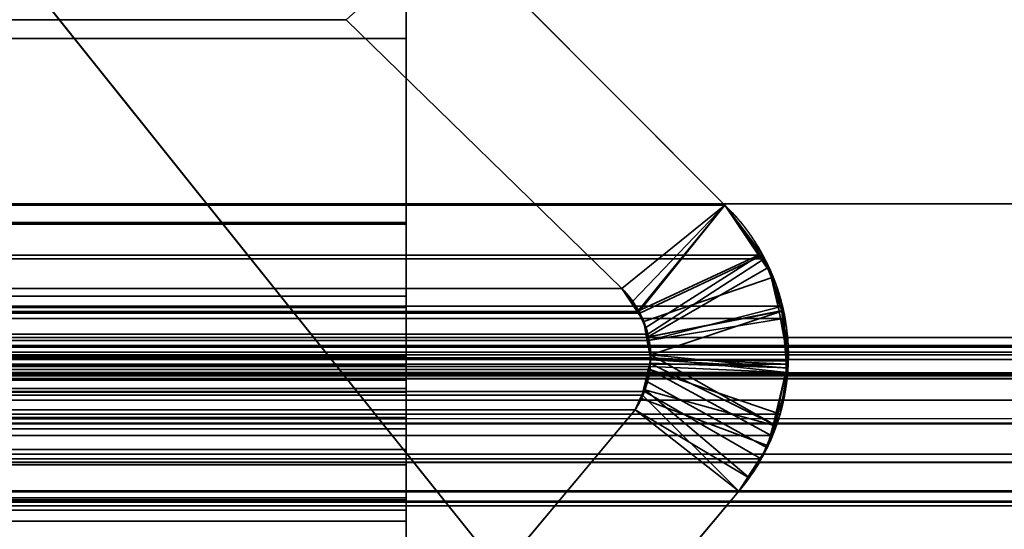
# Model space of a CAD drawing. Header units: millimetres. Extents: x -508 to 6708, y -110 to 248.
# Tile 964 of 1056: x 1846.25 to 1850.71, y 0.17 to 2.48. Entities that reach past the tile are written whole.
import ezdxf

# ---------------------------------------------------------------- set-up
doc = ezdxf.new("R2010")
doc.units = ezdxf.units.MM
doc.layers.add('151', color=7, linetype='Continuous', true_color=0xffffff)

# ---------------------------------------------------------------- blocks, each defined once
blk = doc.blocks.new('UG_SURFACE_002')
at = {"layer": '151', "color": 252, "linetype": 'Continuous', "lineweight": 35}
for points in [[(2057.4999, -5.3, 2215.25), (2057.4999, 229.4, 2215.25), (942.5, 229.4, 2215.25), (942.5, -5.3, 2215.25)], [(1092.5, -5.3, 2065.2499), (1092.5, 229.4, 2065.2499), (1907.5, 229.4, 2065.2499), (1907.5, -5.3, 2065.2499)]]:
    blk.add_3dface(points, dxfattribs=at)
blk = doc.blocks.new('UG_SURFACE_256')
at = {"layer": '151', "color": 252, "linetype": 'Continuous', "lineweight": 35}
for points in [[(1135.5, -22.22, 2021.75), (1864.5, -22.22, 2021.75), (1864.5, 61.62, 2021.75), (1135.5, 61.62, 2021.75)], [(1137, -22.22, 2020.2501), (1137, 61.62, 2020.2501), (1863, 61.62, 2020.2501), (1863, -22.22, 2020.2501)]]:
    blk.add_3dface(points, dxfattribs=at)
blk = doc.blocks.new('UG_SURFACE_259')
at = {"layer": '151', "color": 7, "linetype": 'Continuous', "lineweight": 35}
for points in [[(1862.175, 1.6459, 2019.4249), (1862.1284, 4.9608, 2019.3784), (1137.8716, 4.9608, 2019.3784), (1137.825, 1.6459, 2019.4249)], [(1138.7951, 1.0412, 2018.4548), (1138.8776, 3.9715, 2018.3723), (1861.1224, 3.9715, 2018.3723), (1861.2049, 1.0412, 2018.4548)], [(1151.8064, 2.8936, 2005.4436), (1150.5557, 1.6395, 2006.6943), (1849.4443, 1.6395, 2006.6943), (1848.1936, 2.8936, 2005.4436)], [(1848.9771, 1.2621, 2006.227), (1847.7288, 2.4787, 2004.9789), (1848.1936, 2.8936, 2005.4436), (1849.4443, 1.6395, 2006.6943)], [(1847.7288, 2.4787, 2004.9789), (1848.9771, 1.2621, 2006.227), (1151.0229, 1.2621, 2006.227), (1152.2712, 2.4787, 2004.9789)], [(1862.1695, 0.0733, 2019.4194), (1137.825, 1.6459, 2019.4249), (1137.7392, -0.6892, 2019.5107)], [(1862.1695, 0.0733, 2019.4194), (1862.175, 1.6459, 2019.4249), (1137.825, 1.6459, 2019.4249)], [(1849.6158, 1.4134, 2006.866), (1849.4443, 1.6395, 2006.6943), (1150.5557, 1.6395, 2006.6943), (1150.3842, 1.4134, 2006.866)], [(1849.4443, 1.6395, 2006.6943), (1849.0555, 1.1585, 2006.3055), (1848.9771, 1.2621, 2006.227)], [(1849.0584, 1.151, 2006.3083), (1849.0555, 1.1585, 2006.3055), (1849.4443, 1.6395, 2006.6943), (1849.6158, 1.4134, 2006.866)], [(1849.705, 1.1819, 2006.9549), (1849.6225, 1.3964, 2006.8724), (1150.3775, 1.3964, 2006.8724), (1150.295, 1.1819, 2006.9549)], [(1150.3842, 1.4134, 2006.866), (1150.3775, 1.3964, 2006.8724), (1849.6225, 1.3964, 2006.8724)], [(1150.3842, 1.4134, 2006.866), (1849.6225, 1.3964, 2006.8724), (1849.6158, 1.4134, 2006.866)], [(1849.6158, 1.4134, 2006.866), (1849.6225, 1.3964, 2006.8724), (1849.0955, 1.0554, 2006.3455), (1849.0584, 1.151, 2006.3083)], [(1849.0988, 1.027, 2006.3488), (1849.0955, 1.0554, 2006.3455), (1849.6225, 1.3964, 2006.8724), (1849.705, 1.1819, 2006.9549)], [(1150.9439, 1.1469, 2006.3062), (1151.0229, 1.2621, 2006.227), (1848.9771, 1.2621, 2006.227)], [(1848.9771, 1.2621, 2006.227), (1849.0555, 1.1585, 2006.3055), (1150.9439, 1.1469, 2006.3062)], [(1150.2897, 1.1271, 2006.9604), (1849.7103, 1.1271, 2006.9604), (1849.705, 1.1819, 2006.9549)], [(1150.295, 1.1819, 2006.9549), (1150.2897, 1.1271, 2006.9604), (1849.705, 1.1819, 2006.9549)], [(1849.705, 1.1819, 2006.9549), (1849.7103, 1.1271, 2006.9604), (1849.0988, 1.027, 2006.3488)], [(1849.7307, 0.9194, 2006.9807), (1150.2897, 1.1271, 2006.9604), (1150.2693, 0.9194, 2006.9807)], [(1849.7307, 0.9194, 2006.9807), (1849.7103, 1.1271, 2006.9604), (1150.2897, 1.1271, 2006.9604)], [(1849.0955, 1.0554, 2006.3455), (1150.8988, 1.0275, 2006.3512), (1150.9269, 1.1222, 2006.3231)], [(1849.0955, 1.0554, 2006.3455), (1150.9269, 1.1222, 2006.3231), (1150.9439, 1.1469, 2006.3062)], [(1849.0555, 1.1585, 2006.3055), (1849.0584, 1.151, 2006.3083), (1150.9439, 1.1469, 2006.3062)], [(1150.9439, 1.1469, 2006.3062), (1849.0584, 1.151, 2006.3083), (1849.0955, 1.0554, 2006.3455)], [(1849.7103, 1.1271, 2006.9604), (1849.7307, 0.9194, 2006.9807), (1849.1082, 0.9483, 2006.3581), (1849.0988, 1.027, 2006.3488)], [(1138.7951, 1.0412, 2018.4548), (1861.2012, 0.9603, 2018.4512), (1861.1883, 0.8784, 2018.4383)], [(1138.7951, 1.0412, 2018.4548), (1861.2049, 1.0412, 2018.4548), (1861.2012, 0.9603, 2018.4512)], [(1861.1883, 0.8784, 2018.4383), (1138.8117, 0.8784, 2018.4383), (1138.7951, 1.0412, 2018.4548)], [(1150.8925, 0.975, 2006.3577), (1150.8983, 1.026, 2006.3517), (1849.1057, 0.9097, 2006.3558)], [(1849.1082, 0.9483, 2006.3581), (1150.8983, 1.026, 2006.3517), (1150.8988, 1.0275, 2006.3512)], [(1849.1082, 0.9483, 2006.3581), (1849.1057, 0.9097, 2006.3558), (1150.8983, 1.026, 2006.3517)], [(1849.0955, 1.0554, 2006.3455), (1849.0988, 1.027, 2006.3488), (1150.8988, 1.0275, 2006.3512)], [(1150.8988, 1.0275, 2006.3512), (1849.0988, 1.027, 2006.3488), (1849.1082, 0.9483, 2006.3581)], [(1141.6266, 0.997, 2015.6233), (1139.7102, 0.295, 2017.5397), (1860.2898, 0.295, 2017.5397), (1858.3734, 0.997, 2015.6233)], [(1141.7067, 1.0043, 2015.5432), (1141.6266, 0.997, 2015.6233), (1858.3734, 0.997, 2015.6233)], [(1141.7067, 1.0043, 2015.5432), (1858.3734, 0.997, 2015.6233), (1858.2933, 1.0043, 2015.5432)], [(1858.2933, 1.0043, 2015.5432), (1858.291, 1.0038, 2015.5411), (1141.709, 1.0038, 2015.5411), (1141.7067, 1.0043, 2015.5432)], [(1141.709, 1.0038, 2015.5411), (1858.291, 1.0038, 2015.5411), (1858.1668, 0.974, 2015.4169), (1141.8332, 0.974, 2015.4169)], [(1141.8852, 0.9616, 2015.3649), (1141.8332, 0.974, 2015.4169), (1858.1668, 0.974, 2015.4169)], [(1141.8852, 0.9616, 2015.3649), (1858.1668, 0.974, 2015.4169), (1858.1148, 0.9616, 2015.3649)], [(1858.1148, 0.9616, 2015.3649), (1141.9122, 0.941, 2015.3377), (1141.8852, 0.9616, 2015.3649)], [(1858.1148, 0.9616, 2015.3649), (1858.0878, 0.941, 2015.3377), (1141.9122, 0.941, 2015.3377)], [(1142.0065, 0.8695, 2015.2435), (1141.9122, 0.941, 2015.3377), (1858.0878, 0.941, 2015.3377)], [(1142.0065, 0.8695, 2015.2435), (1858.0878, 0.941, 2015.3377), (1857.9935, 0.8695, 2015.2435)], [(1849.1057, 0.9097, 2006.3558), (1150.8967, 0.9101, 2006.3534), (1150.8925, 0.975, 2006.3577)], [(1849.1057, 0.9097, 2006.3558), (1849.1082, 0.9483, 2006.3581), (1849.7247, 0.8818, 2006.9747)], [(1849.1082, 0.9483, 2006.3581), (1849.7307, 0.9194, 2006.9807), (1849.7247, 0.8818, 2006.9747)], [(1150.2693, 0.9194, 2006.9807), (1150.2753, 0.8818, 2006.9747), (1849.7247, 0.8818, 2006.9747), (1849.7307, 0.9194, 2006.9807)], [(1150.8967, 0.9101, 2006.3534), (1849.1057, 0.9097, 2006.3558), (1849.1048, 0.8959, 2006.3548)], [(1150.8993, 0.8701, 2006.3508), (1150.8967, 0.9101, 2006.3534), (1849.1048, 0.8959, 2006.3548)], [(1849.1048, 0.8959, 2006.3548), (1150.9141, 0.8134, 2006.336), (1150.8993, 0.8701, 2006.3508)], [(1150.9141, 0.8134, 2006.336), (1849.1048, 0.8959, 2006.3548), (1849.0796, 0.7957, 2006.3295)], [(1849.6535, 0.5969, 2006.9034), (1849.6088, 0.4909, 2006.8588), (1849.0796, 0.7957, 2006.3295), (1849.1048, 0.8959, 2006.3548)], [(1849.7247, 0.8818, 2006.9747), (1849.6939, 0.6931, 2006.9439), (1849.1048, 0.8959, 2006.3548), (1849.1057, 0.9097, 2006.3558)], [(1849.1048, 0.8959, 2006.3548), (1849.6939, 0.6931, 2006.9439), (1849.6535, 0.5969, 2006.9034)], [(1138.8117, 0.8784, 2018.4383), (1861.1883, 0.8784, 2018.4383), (1861.1794, 0.8544, 2018.4293)], [(1861.1794, 0.8544, 2018.4293), (1138.8186, 0.8526, 2018.4314), (1138.8117, 0.8784, 2018.4383)], [(1138.8309, 0.8061, 2018.4193), (1138.8186, 0.8526, 2018.4314), (1861.1794, 0.8544, 2018.4293)], [(1138.8309, 0.8061, 2018.4193), (1861.1794, 0.8544, 2018.4293), (1861.1114, 0.6712, 2018.3613)], [(1857.9935, 0.8695, 2015.2435), (1142.0085, 0.8664, 2015.2414), (1142.0065, 0.8695, 2015.2435)], [(1857.9935, 0.8695, 2015.2435), (1857.9915, 0.8664, 2015.2414), (1142.0085, 0.8664, 2015.2414)], [(1142.0085, 0.8664, 2015.2414), (1857.9915, 0.8664, 2015.2414), (1857.9214, 0.7573, 2015.1713), (1142.0786, 0.7573, 2015.1713)], [(1849.6939, 0.6931, 2006.9439), (1150.2753, 0.8818, 2006.9747), (1150.3061, 0.6931, 2006.9439)], [(1849.6939, 0.6931, 2006.9439), (1849.7247, 0.8818, 2006.9747), (1150.2753, 0.8818, 2006.9747)], [(1138.8309, 0.8061, 2018.4193), (1861.1114, 0.6712, 2018.3613), (1861.0958, 0.65, 2018.3458)], [(1861.0958, 0.65, 2018.3458), (1138.905, 0.6498, 2018.3451), (1138.8309, 0.8061, 2018.4193)], [(1150.9141, 0.8134, 2006.336), (1849.0796, 0.7957, 2006.3295), (1849.0711, 0.7793, 2006.3212)], [(1849.0711, 0.7793, 2006.3212), (1150.93, 0.7806, 2006.32), (1150.9141, 0.8134, 2006.336)], [(1150.93, 0.7806, 2006.32), (1849.0711, 0.7793, 2006.3212), (1849.0372, 0.7131, 2006.2871)], [(1849.0372, 0.7131, 2006.2871), (1150.9628, 0.7131, 2006.2871), (1150.93, 0.7806, 2006.32)], [(1849.5073, 0.345, 2006.7573), (1849.0372, 0.7131, 2006.2871), (1849.0711, 0.7793, 2006.3212)], [(1849.0711, 0.7793, 2006.3212), (1849.0796, 0.7957, 2006.3295), (1849.6088, 0.4909, 2006.8588), (1849.5073, 0.345, 2006.7573)], [(1142.0786, 0.7573, 2015.1713), (1857.9214, 0.7573, 2015.1713), (1857.2749, 0.074, 2014.5249), (1142.7251, 0.074, 2014.5249)], [(1150.3061, 0.6931, 2006.9439), (1150.3465, 0.5969, 2006.9034), (1849.6535, 0.5969, 2006.9034), (1849.6939, 0.6931, 2006.9439)], [(1849.0372, 0.7131, 2006.2871), (1848.485, 0.0529, 2005.7349), (1151.515, 0.0529, 2005.7349), (1150.9628, 0.7131, 2006.2871)], [(1848.485, 0.0529, 2005.7349), (1849.0372, 0.7131, 2006.2871), (1849.5073, 0.345, 2006.7573), (1848.5689, -0.7697, 2005.8188)], [(1138.905, 0.6498, 2018.3451), (1861.0958, 0.65, 2018.3458), (1860.993, 0.5104, 2018.2431)], [(1138.9185, 0.6214, 2018.3315), (1138.905, 0.6498, 2018.3451), (1860.993, 0.5104, 2018.2431)], [(1138.9185, 0.6214, 2018.3315), (1860.993, 0.5104, 2018.2431), (1860.9424, 0.4748, 2018.1923)], [(1860.9424, 0.4748, 2018.1923), (1139.0568, 0.4692, 2018.1932), (1138.9185, 0.6214, 2018.3315)], [(1849.6088, 0.4909, 2006.8588), (1150.3465, 0.5969, 2006.9034), (1150.3912, 0.4909, 2006.8588)], [(1849.6088, 0.4909, 2006.8588), (1849.6535, 0.5969, 2006.9034), (1150.3465, 0.5969, 2006.9034)], [(1150.3912, 0.4909, 2006.8588), (1150.4927, 0.345, 2006.7573), (1849.5073, 0.345, 2006.7573), (1849.6088, 0.4909, 2006.8588)], [(1139.079, 0.4448, 2018.1711), (1139.0568, 0.4692, 2018.1932), (1860.9424, 0.4748, 2018.1923)], [(1139.079, 0.4448, 2018.1711), (1860.9424, 0.4748, 2018.1923), (1860.7571, 0.3446, 2018.007)], [(1139.079, 0.4448, 2018.1711), (1860.7571, 0.3446, 2018.007), (1860.7485, 0.3429, 2017.9985)], [(1860.7485, 0.3429, 2017.9985), (1139.2545, 0.3554, 2017.9956), (1139.079, 0.4448, 2018.1711)], [(1139.3539, 0.3048, 2017.8962), (1139.2545, 0.3554, 2017.9956), (1860.7485, 0.3429, 2017.9985)], [(1139.47, 0.3016, 2017.7801), (1139.3539, 0.3048, 2017.8962), (1860.7485, 0.3429, 2017.9985)], [(1860.7485, 0.3429, 2017.9985), (1860.5286, 0.3, 2017.7786), (1139.47, 0.3016, 2017.7801)], [(1150.4927, 0.345, 2006.7573), (1151.4311, -0.7697, 2005.8188), (1848.5689, -0.7697, 2005.8188), (1849.5073, 0.345, 2006.7573)], [(1139.47, 0.3016, 2017.7801), (1860.5286, 0.3, 2017.7786), (1860.4199, 0.2788, 2017.6699)], [(1139.7102, 0.295, 2017.5397), (1139.47, 0.3016, 2017.7801), (1860.4199, 0.2788, 2017.6699)], [(1860.4199, 0.2788, 2017.6699), (1860.2898, 0.295, 2017.5397), (1139.7102, 0.295, 2017.5397)]]:
    blk.add_3dface(points, dxfattribs=at)
blk = doc.blocks.new('UG_SURFACE_260')
at = {"layer": '151', "color": 7, "linetype": 'Continuous', "lineweight": 35}
for points in [[(1848.1936, 2.8936, -7.75), (1849.4443, 1.6395, -7.75), (1848.9771, 1.2621, -7.75), (1847.7288, 2.4787, -7.75)], [(1849.4443, 1.6395, 2006.6943), (1848.1936, 2.8936, 2005.4436), (1847.7288, 2.4787, 2004.9789), (1848.9771, 1.2621, 2006.227)], [(1848.1936, 2.8936, 2005.4436), (1849.4443, 1.6395, 2006.6943), (1849.4443, 1.6395, -7.75), (1848.1936, 2.8936, -7.75)], [(1847.7288, 2.4787, -7.75), (1848.9771, 1.2621, -7.75), (1848.9771, 1.2621, 2006.227), (1847.7288, 2.4787, 2004.9789)], [(1849.0462, 1.1587, -7.75), (1848.9771, 1.2621, -7.75), (1849.4443, 1.6395, -7.75), (1849.5958, 1.4137, -7.75)], [(1848.9771, 1.2621, 2006.227), (1849.0267, 1.2044, 2006.2766), (1849.4443, 1.6395, 2006.6943)], [(1849.4443, 1.6395, 2006.6943), (1849.0267, 1.2044, 2006.2766), (1849.0493, 1.1596, 2006.2993)], [(1849.0493, 1.1596, 2006.2993), (1849.0866, 1.086, 2006.3367), (1849.604, 1.4145, 2006.8541), (1849.4443, 1.6395, 2006.6943)], [(1849.5958, 1.4137, -7.75), (1849.4443, 1.6395, -7.75), (1849.4443, 1.6395, 2006.6943)], [(1849.4443, 1.6395, 2006.6943), (1849.604, 1.4145, 2006.8541), (1849.5958, 1.4137, -7.75)], [(1849.5958, 1.4137, -7.75), (1849.6629, 1.3136, -7.75), (1849.0769, 1.1129, -7.75), (1849.0462, 1.1587, -7.75)], [(1849.643, 1.3595, 2006.8929), (1849.604, 1.4145, 2006.8541), (1849.0866, 1.086, 2006.3367), (1849.0942, 1.0424, 2006.3441)], [(1849.6629, 1.3136, -7.75), (1849.5958, 1.4137, -7.75), (1849.604, 1.4145, 2006.8541)], [(1849.604, 1.4145, 2006.8541), (1849.643, 1.3595, 2006.8929), (1849.6629, 1.3136, -7.75)], [(1849.0942, 1.0424, 2006.3441), (1849.7016, 1.1593, 2006.9516), (1849.643, 1.3595, 2006.8929)], [(1849.6904, 1.1604, -7.75), (1849.6629, 1.3136, -7.75), (1849.643, 1.3595, 2006.8929)], [(1849.643, 1.3595, 2006.8929), (1849.7016, 1.1593, 2006.9516), (1849.6904, 1.1604, -7.75)], [(1849.0896, 1.0422, -7.75), (1849.0769, 1.1129, -7.75), (1849.6629, 1.3136, -7.75), (1849.6904, 1.1604, -7.75)], [(1849.0462, 1.1587, -7.75), (1849.0267, 1.2044, 2006.2766), (1848.9771, 1.2621, 2006.227)], [(1848.9771, 1.2621, 2006.227), (1848.9771, 1.2621, -7.75), (1849.0462, 1.1587, -7.75)], [(1849.0462, 1.1587, -7.75), (1849.0493, 1.1596, 2006.2993), (1849.0267, 1.2044, 2006.2766)], [(1849.0493, 1.1596, 2006.2993), (1849.0462, 1.1587, -7.75), (1849.0769, 1.1129, -7.75)], [(1849.0769, 1.1129, -7.75), (1849.0866, 1.086, 2006.3367), (1849.0493, 1.1596, 2006.2993)], [(1849.6904, 1.1604, -7.75), (1849.7312, 0.9331, -7.75), (1849.1081, 0.9401, -7.75), (1849.0896, 1.0422, -7.75)], [(1849.7312, 0.9331, -7.75), (1849.6904, 1.1604, -7.75), (1849.7016, 1.1593, 2006.9516)], [(1849.0942, 1.0424, 2006.3441), (1849.1081, 0.9615, 2006.3581), (1849.7016, 1.1593, 2006.9516)], [(1849.1081, 0.9615, 2006.3581), (1849.7211, 0.902, 2006.9711), (1849.7229, 1.0869, 2006.9728), (1849.7016, 1.1593, 2006.9516)], [(1849.7241, 0.9032, -7.75), (1849.7312, 0.9331, -7.75), (1849.7016, 1.1593, 2006.9516)], [(1849.7016, 1.1593, 2006.9516), (1849.7229, 1.0869, 2006.9728), (1849.7241, 0.9032, -7.75)], [(1849.0866, 1.086, 2006.3367), (1849.0769, 1.1129, -7.75), (1849.0896, 1.0422, -7.75)], [(1849.0896, 1.0422, -7.75), (1849.0942, 1.0424, 2006.3441), (1849.0866, 1.086, 2006.3367)], [(1849.7229, 1.0869, 2006.9728), (1849.7211, 0.902, 2006.9711), (1849.7241, 0.9032, -7.75)], [(1849.0942, 1.0424, 2006.3441), (1849.0896, 1.0422, -7.75), (1849.1081, 0.9401, -7.75)], [(1849.1081, 0.9401, -7.75), (1849.1081, 0.9615, 2006.3581), (1849.0942, 1.0424, 2006.3441)], [(1849.1081, 0.9401, -7.75), (1849.1038, 0.9247, 2006.3539), (1849.1081, 0.9615, 2006.3581)], [(1849.6683, 0.6459, 2006.9182), (1849.1081, 0.9615, 2006.3581), (1849.1038, 0.9247, 2006.3539)], [(1849.1081, 0.9401, -7.75), (1849.1044, 0.9246, -7.75), (1849.1038, 0.9247, 2006.3539)], [(1849.1044, 0.9246, -7.75), (1849.1081, 0.9401, -7.75), (1849.7241, 0.9032, -7.75)], [(1849.6683, 0.6459, 2006.9182), (1849.7204, 0.8123, 2006.9704), (1849.7211, 0.902, 2006.9711), (1849.1081, 0.9615, 2006.3581)], [(1849.1081, 0.9401, -7.75), (1849.7312, 0.9331, -7.75), (1849.7241, 0.9032, -7.75)], [(1849.1044, 0.9246, -7.75), (1849.076, 0.8059, -7.75), (1849.0794, 0.8073, 2006.3293)], [(1849.076, 0.8059, -7.75), (1849.1044, 0.9246, -7.75), (1849.7241, 0.9032, -7.75), (1849.6621, 0.644, -7.75)], [(1849.0794, 0.8073, 2006.3293), (1849.0938, 0.8397, 2006.3438), (1849.1044, 0.9246, -7.75)], [(1849.0938, 0.8397, 2006.3438), (1849.1038, 0.9247, 2006.3539), (1849.1044, 0.9246, -7.75)], [(1849.1038, 0.9247, 2006.3539), (1849.0938, 0.8397, 2006.3438), (1849.6357, 0.542, 2006.8858), (1849.6683, 0.6459, 2006.9182)], [(1849.6683, 0.6459, 2006.9182), (1849.6621, 0.644, -7.75), (1849.7241, 0.9032, -7.75)], [(1849.7241, 0.9032, -7.75), (1849.7204, 0.8123, 2006.9704), (1849.6683, 0.6459, 2006.9182)], [(1849.7241, 0.9032, -7.75), (1849.7211, 0.902, 2006.9711), (1849.7204, 0.8123, 2006.9704)], [(1849.0372, 0.7131, 2006.2871), (1849.0794, 0.8073, 2006.3293), (1849.0661, 0.7643, -7.75)], [(1849.0794, 0.8073, 2006.3293), (1849.0372, 0.7131, 2006.2871), (1849.5073, 0.345, 2006.7573), (1849.55, 0.4105, 2006.7999)], [(1849.0794, 0.8073, 2006.3293), (1849.076, 0.8059, -7.75), (1849.0661, 0.7643, -7.75)], [(1849.6621, 0.644, -7.75), (1849.6398, 0.5504, -7.75), (1849.0661, 0.7643, -7.75), (1849.076, 0.8059, -7.75)], [(1849.55, 0.4105, 2006.7999), (1849.6357, 0.542, 2006.8858), (1849.0938, 0.8397, 2006.3438), (1849.0794, 0.8073, 2006.3293)], [(1849.0661, 0.7643, -7.75), (1849.0372, 0.7131, -7.75), (1849.0372, 0.7131, 2006.2871)], [(1849.0372, 0.7131, -7.75), (1849.0661, 0.7643, -7.75), (1849.6398, 0.5504, -7.75), (1849.5485, 0.4088, -7.75)], [(1849.0372, 0.7131, -7.75), (1848.485, 0.0529, -7.75), (1848.485, 0.0529, 2005.7349), (1849.0372, 0.7131, 2006.2871)], [(1848.485, 0.0529, -7.75), (1849.0372, 0.7131, -7.75), (1849.5073, 0.345, -7.75), (1848.5689, -0.7697, -7.75)], [(1848.5689, -0.7697, 2005.8188), (1849.5073, 0.345, 2006.7573), (1849.0372, 0.7131, 2006.2871), (1848.485, 0.0529, 2005.7349)], [(1849.5485, 0.4088, -7.75), (1849.5073, 0.345, -7.75), (1849.0372, 0.7131, -7.75)], [(1849.6621, 0.644, -7.75), (1849.6683, 0.6459, 2006.9182), (1849.6357, 0.542, 2006.8858)], [(1849.6357, 0.542, 2006.8858), (1849.6398, 0.5504, -7.75), (1849.6621, 0.644, -7.75)], [(1849.55, 0.4105, 2006.7999), (1849.5485, 0.4088, -7.75), (1849.6398, 0.5504, -7.75)], [(1849.6398, 0.5504, -7.75), (1849.6357, 0.542, 2006.8858), (1849.55, 0.4105, 2006.7999)], [(1849.5485, 0.4088, -7.75), (1849.55, 0.4105, 2006.7999), (1849.5073, 0.345, 2006.7573)], [(1849.5073, 0.345, 2006.7573), (1849.5073, 0.345, -7.75), (1849.5485, 0.4088, -7.75)], [(1849.5073, 0.345, 2006.7573), (1848.5689, -0.7697, 2005.8188), (1848.5689, -0.7697, -7.75), (1849.5073, 0.345, -7.75)]]:
    blk.add_3dface(points, dxfattribs=at)
blk = doc.blocks.new('UG_SURFACE_264')
at = {"layer": '151', "color": 206, "linetype": 'Continuous', "lineweight": 35}
for points in [[(1848, 1.5605, -4.675), (1848, 4.8754, -4.6284), (1848, 5.4009, -3.4916), (1848, 5.2802, -3.3703)], [(1848, 1.5605, -4.675), (1848, 5.2802, -3.3703), (1848, 4.0553, -3.5816), (1848, 3.8861, -3.6224)], [(1152, 4.8754, -4.6284), (1848, 4.8754, -4.6284), (1848, 1.5605, -4.675), (1152, 1.5605, -4.675)], [(1152, 0.9558, -3.7049), (1848, 0.9558, -3.7049), (1848, 3.8861, -3.6224), (1152, 3.8861, -3.6224)], [(1848, 3.8861, -3.6224), (1848, 0.9558, -3.7049), (1848, 1.5605, -4.675)], [(1152, 2.8082, 9.3063), (1848, 2.8082, 9.3063), (1848, 1.554, 8.0557), (1152, 1.554, 8.0557)], [(1848, 2.8082, 9.3063), (1848, 2.5915, 9.9087), (1848, 2.3933, 9.7711)], [(1848, 2.3933, 9.7711), (1848, 1.1767, 8.523), (1848, 1.554, 8.0557), (1848, 2.8082, 9.3063)], [(1152, 2.3933, 9.7711), (1848, 2.3933, 9.7711), (1848, 2.5915, 9.9087), (1152, 2.5915, 9.9087)], [(1152, 1.1767, 8.523), (1848, 1.1767, 8.523), (1848, 2.3933, 9.7711), (1152, 2.3933, 9.7711)], [(1152, 1.5605, -4.675), (1848, 1.5605, -4.675), (1848, 0.3065, -4.6752), (1152, 0.3065, -4.6752)], [(1152, 1.554, 8.0557), (1848, 1.554, 8.0557), (1848, 1.2282, 7.8371), (1152, 1.2282, 7.8371)], [(1848, 0.3065, -4.6752), (1848, 1.5605, -4.675), (1848, 0.9558, -3.7049), (1848, 0.8739, -3.7011)], [(1848, 1.1767, 8.523), (1848, 1.0275, 8.4231), (1848, 1.2282, 7.8371), (1848, 1.554, 8.0557)], [(1152, 1.2282, 7.8371), (1848, 1.2282, 7.8371), (1848, 0.8476, 7.7688), (1152, 0.8476, 7.7688)], [(1848, 1.0275, 8.4231), (1848, 0.8546, 8.3919), (1848, 0.8476, 7.7688), (1848, 1.2282, 7.8371)], [(1152, 1.0275, 8.4231), (1848, 1.0275, 8.4231), (1848, 1.1767, 8.523), (1152, 1.1767, 8.523)], [(1152, 0.8546, 8.3919), (1848, 0.8546, 8.3919), (1848, 1.0275, 8.4231), (1152, 1.0275, 8.4231)], [(1152, 0.8739, -3.7011), (1848, 0.8739, -3.7011), (1848, 0.9558, -3.7049), (1152, 0.9558, -3.7049)], [(1152, 0.9176, -0.8292), (1848, 0.9176, -0.8292), (1848, 0.9116, -0.8734), (1152, 0.9116, -0.8734)], [(1152, 0.8955, -0.6605), (1848, 0.8955, -0.6605), (1848, 0.9176, -0.8292), (1152, 0.9176, -0.8292)], [(1152, 0.9116, -0.8734), (1848, 0.9116, -0.8734), (1848, 0.2096, -2.7899), (1152, 0.2096, -2.7899)], [(1152, 0.8102, -0.5192), (1848, 0.8102, -0.5192), (1848, 0.8955, -0.6605), (1152, 0.8955, -0.6605)], [(1848, 0.9116, -0.8734), (1848, 0.9176, -0.8292), (1848, 0.0485, -0.9763), (1848, 0.0475, -1.0515)], [(1848, 0.0485, -0.9763), (1848, 0.9176, -0.8292), (1848, 0.8955, -0.6605), (1848, 0.8102, -0.5192)], [(1848, 0.0475, -1.0515), (1848, -0.4863, -2.5084), (1848, 0.2096, -2.7899), (1848, 0.9116, -0.8734)], [(1152, 0.793, -3.6883), (1848, 0.793, -3.6883), (1848, 0.8739, -3.7011), (1152, 0.8739, -3.7011)], [(1152, 0.6789, 8.4339), (1848, 0.6789, 8.4339), (1848, 0.8546, 8.3919), (1152, 0.8546, 8.3919)], [(1152, 0.8476, 7.7688), (1848, 0.8476, 7.7688), (1848, 0.465, 7.8602), (1152, 0.465, 7.8602)], [(1848, 0.8739, -3.7011), (1848, 0.793, -3.6883), (1848, 0.3065, -4.6752)], [(1848, 0.465, 7.8602), (1848, 0.8476, 7.7688), (1848, 0.8546, 8.3919), (1848, 0.6789, 8.4339)], [(1152, 0.6719, -0.4214), (1848, 0.6719, -0.4214), (1848, 0.8102, -0.5192), (1152, 0.8102, -0.5192)], [(1848, 0.8102, -0.5192), (1848, 0.6719, -0.4214), (1848, 0.0154, -0.8853), (1848, 0.0485, -0.9763)], [(1152, 0.5332, -3.5797), (1848, 0.5332, -3.5797), (1848, 0.793, -3.6883), (1152, 0.793, -3.6883)], [(1848, 0.793, -3.6883), (1848, 0.5332, -3.5797), (1848, 0.3065, -4.6752)], [(1152, 0.6277, 8.4628), (1848, 0.6277, 8.4628), (1848, 0.6789, 8.4339), (1152, 0.6789, 8.4339)], [(1152, -0.538, 0.7828), (1848, -0.538, 0.7828), (1848, 0.6719, -0.4214), (1152, 0.6719, -0.4214)], [(1848, 0.2595, 7.9927), (1848, 0.465, 7.8602), (1848, 0.6789, 8.4339), (1848, 0.6277, 8.4628)], [(1848, 0.6719, -0.4214), (1848, -0.538, 0.7828), (1848, -1.2819, 0.4481), (1848, -0.0523, -0.8143)], [(1848, -0.0523, -0.8143), (1848, 0.0154, -0.8853), (1848, 0.6719, -0.4214)], [(1152, -0.0325, 9.015), (1848, -0.0325, 9.015), (1848, 0.6277, 8.4628), (1152, 0.6277, 8.4628)], [(1848, -0.8551, 8.9311), (1848, 0.2595, 7.9927), (1848, 0.6277, 8.4628), (1848, -0.0325, 9.015)], [(1152, 0.3152, -3.3599), (1848, 0.3152, -3.3599), (1848, 0.5332, -3.5797), (1152, 0.5332, -3.5797)], [(1848, -0.5356, -3.6926), (1848, 0.3065, -4.6752), (1848, 0.5332, -3.5797), (1848, 0.3152, -3.3599)], [(1152, 0.465, 7.8602), (1848, 0.465, 7.8602), (1848, 0.2595, 7.9927), (1152, 0.2595, 7.9927)], [(1152, 0.209, -3.1029), (1848, 0.209, -3.1029), (1848, 0.3152, -3.3599), (1152, 0.3152, -3.3599)], [(1848, 0.3152, -3.3599), (1848, 0.209, -3.1029), (1848, -0.5736, -3.1647), (1848, -0.53, -3.6681)], [(1848, -0.53, -3.6681), (1848, -0.533, -3.6874), (1848, 0.3152, -3.3599)], [(1848, -0.533, -3.6874), (1848, -0.5356, -3.6926), (1848, 0.3152, -3.3599)], [(1152, 0.3065, -4.6752), (1848, 0.3065, -4.6752), (1848, -2.7028, -4.7598), (1152, -2.7028, -4.7598)], [(1848, -2.7028, -4.7598), (1848, 0.3065, -4.6752), (1848, -0.5356, -3.6926), (1848, -2.3685, -3.7858)], [(1152, 0.2595, 7.9927), (1848, 0.2595, 7.9927), (1848, -0.8551, 8.9311), (1152, -0.8551, 8.9311)], [(1152, 0.2096, -2.7899), (1848, 0.2096, -2.7899), (1848, 0.209, -3.1029), (1152, 0.209, -3.1029)], [(1848, -0.4863, -2.5084), (1848, -0.5736, -3.1647), (1848, 0.209, -3.1029), (1848, 0.2096, -2.7899)]]:
    blk.add_3dface(points, dxfattribs=at)
blk = doc.blocks.new('UG_SURFACE_265')
at = {"layer": '151', "color": 252, "linetype": 'Continuous', "lineweight": 35}
for points in [[(1154, 3.0145, -6.75), (1138, 3.0145, -6.75), (1138, -16.9528, -6.75), (1862, -16.9528, -6.75)], [(1846, 3.0145, -7.75), (1862, 3.0145, -7.75), (1862, -16.9528, -7.75), (1138, -16.9528, -7.75)], [(1846, 3.0145, -6.75), (1154, 3.0145, -6.75), (1862, -16.9528, -6.75)], [(1862, -16.9528, -6.75), (1862, 3.0145, -6.75), (1846, 3.0145, -6.75)]]:
    blk.add_3dface(points, dxfattribs=at)

msp = doc.modelspace()

# ---------------------------------------------------------------- linework, layer by layer
at = {"layer": '151', "color": 253, "linetype": 'Continuous', "lineweight": -3}
for p, q in [((1848, 1.5605, -4.675), (1848, 4.8754, -4.6284)), ((1848, 0.9558, -3.7049), (1848, 3.8861, -3.6224)), ((1849.4443, 1.6395, 2006.6943), (1848.1937, 2.8936, 2005.4437)), ((1849.4443, 1.6395, 2006.6943), (1848.1937, 2.8936, 2005.4437)), ((1848.1937, 2.8936, -7.75), (1849.4443, 1.6395, -7.75)), ((1848, 2.8082, 9.3063), (1848, 1.554, 8.0557)), ((1848.977, 1.2621, 2006.227), (1847.7289, 2.4787, 2004.9789)), ((1848.977, 1.2621, 2006.227), (1847.7289, 2.4787, 2004.9789)), ((1847.7289, 2.4787, -7.75), (1848.977, 1.2621, -7.75)), ((1848, 2.3933, 9.7711), (1152, 2.3933, 9.7711)), ((1848, 2.3933, 9.7711), (1848, 1.1767, 8.523)), ((1862.175, 1.6459, 2019.425), (1137.825, 1.6459, 2019.425)), ((1150.5557, 1.6395, 2006.6943), (1849.4443, 1.6395, 2006.6943)), ((1849.4443, 1.6395, 2006.6943), (1849.4443, 1.6395, -7.75)), ((1848, 1.5605, -4.675), (1152, 1.5605, -4.675)), ((1848, 1.554, 8.0557), (1152, 1.554, 8.0557)), ((1848.977, 1.2621, 2006.227), (1151.023, 1.2621, 2006.227)), ((1848.977, 1.2621, -7.75), (1848.977, 1.2621, 2006.227)), ((1848, 1.1767, 8.523), (1152, 1.1767, 8.523)), ((1138.7951, 1.0412, 2018.4549), (1861.2049, 1.0412, 2018.4549)), ((1141.6266, 0.997, 2015.6234), (1858.3734, 0.997, 2015.6234)), ((1848, 0.9558, -3.7049), (1152, 0.9558, -3.7049)), ((1848, 0.9116, -0.8734), (1152, 0.9116, -0.8734)), ((1848, 0.9116, -0.8734), (1848, 0.2096, -2.7899)), ((1138.8117, 0.8784, 2018.4383), (1861.1883, 0.8784, 2018.4383)), ((1848, 0.793, -3.6883), (1152, 0.793, -3.6883)), ((1142.0786, 0.7573, 2015.1714), (1857.9214, 0.7573, 2015.1714)), ((1849.0372, 0.7131, 2006.2872), (1150.9628, 0.7131, 2006.2872)), ((1848, 0.6719, -0.4214), (1152, 0.6719, -0.4214)), ((1849.0372, 0.7131, -7.75), (1848.485, 0.0529, -7.75)), ((1849.0372, 0.7131, 2006.2872), (1848.485, 0.0529, 2005.735)), ((1849.0372, 0.7131, 2006.2872), (1848.485, 0.0529, 2005.735)), ((1849.0372, 0.7131, -7.75), (1849.0372, 0.7131, 2006.2872)), ((1848, 0.6277, 8.4628), (1152, 0.6277, 8.4628)), ((1848, 0.6277, 8.4628), (1848, -0.0325, 9.015)), ((1150.4927, 0.345, 2006.7573), (1849.5073, 0.345, 2006.7573)), ((1849.5073, 0.345, 2006.7573), (1848.5689, -0.7697, 2005.8189)), ((1849.5073, 0.345, -7.75), (1848.5689, -0.7697, -7.75)), ((1849.5073, 0.345, 2006.7573), (1848.5689, -0.7697, 2005.8189)), ((1849.5073, 0.345, 2006.7573), (1849.5073, 0.345, -7.75)), ((1139.7101, 0.295, 2017.5399), (1860.2899, 0.295, 2017.5399)), ((1848, 0.2595, 7.9927), (1152, 0.2595, 7.9927)), ((1848, 0.2595, 7.9927), (1848, -0.8551, 8.9311)), ((1848, 0.2096, -2.7899), (1152, 0.2096, -2.7899))]:
    msp.add_line(p, q, dxfattribs=at)
for points in [[(1848, 2.8496, 9.9633), (1848, 2.6779, 9.9633), (1848, 2.5133, 9.8939), (1848, 2.3933, 9.7711)], [(1849.4443, 1.6395, -7.75), (1849.8015, 1.2915, -7.75), (1849.8291, 0.7265, -7.75), (1849.5073, 0.345, -7.75)], [(1849.4443, 1.6395, 2006.6943), (1849.8015, 1.2915, 2007.0515), (1849.8291, 0.7265, 2007.0791), (1849.5073, 0.345, 2006.7573)], [(1848, -4.142, -5.2183), (1848, -2.7534, -4.4096), (1848, -0.4157, -4.7322), (1848, 1.5605, -4.675)], [(1848, 1.554, 8.0557), (1848, 1.2061, 7.6985), (1848, 0.6411, 7.6709), (1848, 0.2595, 7.9927)], [(1849.0372, 0.7131, 2006.2872), (1849.1512, 0.8869, 2006.4012), (1849.1257, 1.117, 2006.3757), (1848.977, 1.2621, 2006.227)], [(1848.977, 1.2621, -7.75), (1849.1257, 1.117, -7.75), (1849.1512, 0.8869, -7.75), (1849.0372, 0.7131, -7.75)], [(1848, 1.1767, 8.523), (1848, 1.0316, 8.3743), (1848, 0.8015, 8.3488), (1848, 0.6277, 8.4628)], [(1848, 0.793, -3.6883), (1848, 0.8464, -3.6999), (1848, 0.9009, -3.7052), (1848, 0.9558, -3.7049)], [(1848, 0.6719, -0.4214), (1848, 0.8478, -0.4975), (1848, 0.9477, -0.6851), (1848, 0.9116, -0.8734)], [(1848, 0.2096, -2.7899), (1848, 0.1225, -3.1991), (1848, 0.3838, -3.6012), (1848, 0.793, -3.6883)], [(1848, -1.8212, 5.8876), (1848, -2.2212, 3.4855), (1848, -1.2626, 1.0586), (1848, 0.6719, -0.4214)]]:
    msp.add_open_spline(points, degree=3, dxfattribs=at)
for points, knots in [([(1849.4443, 1.6395, 2006.6943), (1849.5087, 1.5767, 2006.7587), (1849.5682, 1.501, 2006.8182), (1849.6538, 1.3438, 2006.9038), (1849.6849, 1.2651, 2006.9349), (1849.7251, 1.0983, 2006.9751), (1849.7343, 1.0076, 2006.9843), (1849.7276, 0.8421, 2006.9776), (1849.7147, 0.7647, 2006.9647), (1849.6729, 0.6205, 2006.9229), (1849.6435, 0.5522, 2006.8935), (1849.5787, 0.4376, 2006.8287), (1849.5443, 0.3888, 2006.7943), (1849.5073, 0.345, 2006.7573)], [0, 0, 0, 0, 0.216801, 0.216801, 0.388943, 0.388943, 0.56272, 0.56272, 0.714161, 0.714161, 0.867331, 0.867331, 1, 1, 1, 1]), ([(1848.977, 1.2621, 2006.227), (1849.0065, 1.2334, 2006.2565), (1849.0337, 1.1986, 2006.2837), (1849.0641, 1.1427, 2006.3141), (1849.0719, 1.126, 2006.3219), (1849.0853, 1.0915, 2006.3353), (1849.0909, 1.0737, 2006.3409), (1849.1039, 1.0212, 2006.3539), (1849.1084, 0.9845, 2006.3584), (1849.1081, 0.9308, 2006.3581), (1849.107, 0.9132, 2006.357), (1849.1003, 0.861, 2006.3503), (1849.0915, 0.8269, 2006.3415), (1849.0681, 0.7658, 2006.3181), (1849.0536, 0.738, 2006.3036), (1849.0372, 0.7131, 2006.2872)], [0, 0, 0, 0, 0.238349, 0.238349, 0.331151, 0.331151, 0.421599, 0.421599, 0.592102, 0.592102, 0.673842, 0.673842, 0.840562, 0.840562, 1, 1, 1, 1])]:
    msp.add_open_spline(points, degree=3, knots=knots, dxfattribs=at)

# ---------------------------------------------------------------- block references
for name in ['UG_SURFACE_002', 'UG_SURFACE_265', 'UG_SURFACE_256', 'UG_SURFACE_259', 'UG_SURFACE_260', 'UG_SURFACE_264']:
    msp.add_blockref(name, (0, 0), dxfattribs=at)

doc.saveas('drawing.dxf')
